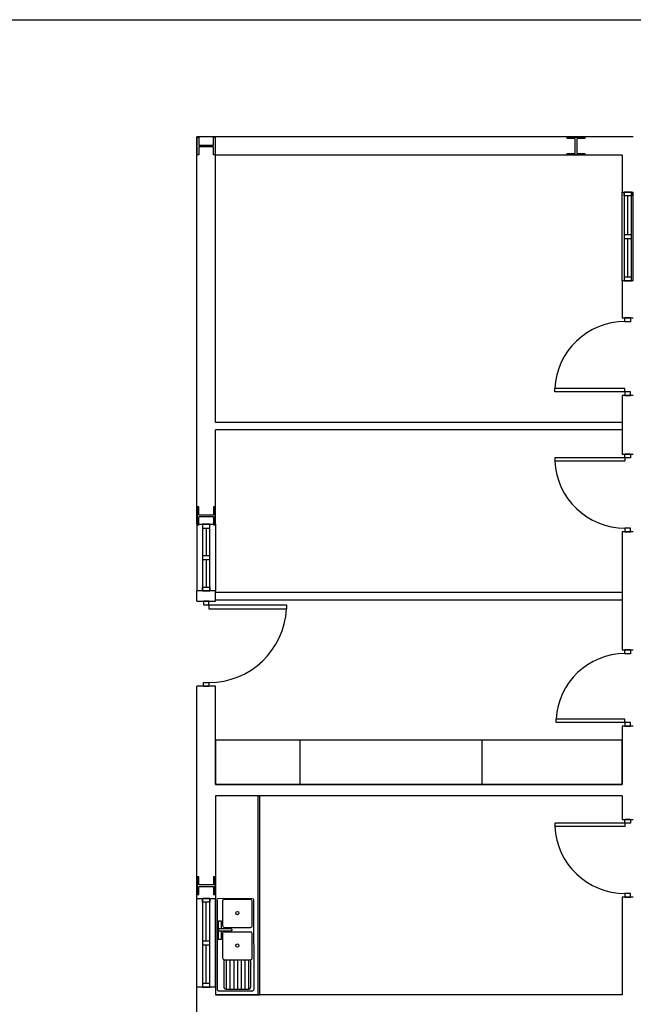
# Model space of a CAD drawing. Header units: millimetres. Extents: x -559 to 10735, y -2326 to 222.
# Tile 429 of 656: x 2622.21 to 2626.52, y -1735.99 to -1729.08. Entities that reach past the tile are written whole.
import ezdxf

# ---------------------------------------------------------------- set-up
doc = ezdxf.new("R2010")
doc.units = ezdxf.units.MM
doc.header["$LTSCALE"] = 4
doc.layers.add('Extremos da Area Total', color=253, linetype='Continuous')
doc.layers.add('Planta Baixa', color=251, linetype='Continuous')

# ---------------------------------------------------------------- blocks, each defined once
blk = doc.blocks.new('A1063DH-flat-1-flat-1')
at = {"color": 9}
blk.add_line((0.455, -0.581), (0.457, -0.573), dxfattribs=at)
for points in [[(0.476, 0.625), (0.016, 0.623, 0.553012), (0.001, 0.599, 0.624336)], [(0.001, 0.599), (0.001, -0.599, 0.285257), (0.016, -0.623, 0.233769)], [(0.451, 0.61), (0.095, 0.61, 0.467329), (0.076, 0.587, 0.836247)], [(0.076, 0.587), (0.076, 0.26, 0.40231), (0.101, 0.234, 0.020408)], [(0.476, 0.26), (0.474, 0.592, 0.499438), (0.451, 0.61, 6.940275)], [(0.501, -0.599), (0.499, 0.607, 0.373967), (0.486, 0.623, -14.45072)], [(0.182, 0.183), (0.026, 0.183), (0.026, 0.221), (0.182, 0.221, -0.817655), (0.189, 0.184, 4.933965)], [(0.451, 0.172), (0.095, 0.172, 0.467329), (0.076, 0.149, 0.836247)], [(0.076, 0.149), (0.076, -0.177, 0.40231), (0.101, -0.203, 0.020408)], [(0.101, 0.234), (0.451, 0.234, 0.426218), (0.476, 0.26, -1.041667)], [(0.476, -0.177), (0.474, 0.154, 0.499438), (0.451, 0.172, 6.940275)], [(0.093, -0.202), (0.093, -0.573, 0.285257), (0.108, -0.597, 0.233769)], [(0.101, -0.203), (0.451, -0.203, 0.426218), (0.476, -0.177, -1.041667)], [(0.118, -0.599), (0.432, -0.599, 0.331496), (0.455, -0.581, -0.744843)]]:
    blk.add_lwpolyline(points, format="xyb", dxfattribs=at)
for points in [[(0.057, 0.183), (0.057, 0.073), (0.02, 0.073), (0.02, 0.323), (0.057, 0.323), (0.057, 0.221)], [(0.126, -0.203), (0.126, -0.599)], [(0.176, -0.203), (0.176, -0.599)], [(0.226, -0.203), (0.226, -0.599)], [(0.276, -0.203), (0.276, -0.599)], [(0.326, -0.203), (0.326, -0.599)], [(0.376, -0.203), (0.376, -0.599)], [(0.426, -0.203), (0.426, -0.599)], [(0.457, -0.573), (0.457, -0.203)], [(0.016, -0.623), (0.026, -0.625)], [(0.026, -0.625), (0.472, -0.625)], [(0.108, -0.597), (0.118, -0.599)]]:
    blk.add_lwpolyline(points, dxfattribs=at)
for centre in [(0.276, 0.428), (0.276, -0.011)]:
    blk.add_circle(centre, 0.0214, dxfattribs=at)
blk.add_arc((0.47, -0.594), 0.0315, 274.095, 350.2366, dxfattribs=at)
blk = doc.blocks.new('A1170DK-flat-1-flat-1')
at = {"color": 9}
for p, q in [((0.6, 2.69), (0, 2.69)), ((0, 2.69), (0, 0)), ((0.58, 0), (0.58, 2.69)), ((0.6, 0), (0.6, 2.69)), ((0, 0), (0.6, 0))]:
    blk.add_line(p, q, dxfattribs=at)
blk = doc.blocks.new('AUW01D3S-flat-13-flat-1')
at = {"color": 9}
for p, q in [((-0.125, 0), (-0.125, 1.2)), ((0.125, 0), (0.125, 1.2))]:
    blk.add_line(p, q, dxfattribs=at)
blk = doc.blocks.new('AUD18D1S-flat-31-flat-1')
at = {"color": 9}
for p, q in [((-0.125, 1.2), (0.125, 1.2)), ((0.125, 0), (-0.125, 0))]:
    blk.add_line(p, q, dxfattribs=at)
blk = doc.blocks.new('AUD19D1S-flat-31-flat-1')
at = {"color": 9}
for p, q in [((0, 1.2), (0, 1.2)), ((0, 0), (0, 0))]:
    blk.add_line(p, q, dxfattribs=at)
blk = doc.blocks.new('AUD37D1S-flat-83-flat-1')
at = {"color": 9}
for p, q in [((-0.05, 0.05), (-0.05, 0)), ((0.05, 0.05), (-0.05, 0.05)), ((-0.05, 0), (0.05, 0)), ((0.05, 0), (0.05, 0.05))]:
    blk.add_line(p, q, dxfattribs=at)
at = {"color": 9, "oblique": 36.8699, "width": 1.25, "flags": 3}
for p in [(-0.05, 0.05), (0, 0.05), (0.05, 0.05)]:
    blk.add_attdef('JAMBPT', p, '', height=0.00632, rotation=153.4349, dxfattribs=at)
at = {"color": 9, "width": 0.5, "flags": 3}
for p in [(-0.05, 0.05), (0, 0.05)]:
    blk.add_attdef('JAMBPT', p, '', height=0.01, rotation=90, dxfattribs=at)
blk = doc.blocks.new('AUD37D1S-flat-82-flat-1')
at = {"color": 9}
for p, q in [((-0.05, 0), (0.05, 0)), ((-0.05, -0.05), (-0.05, 0)), ((0.05, 0), (0.05, -0.05)), ((0.05, -0.05), (-0.05, -0.05))]:
    blk.add_line(p, q, dxfattribs=at)
at = {"color": 9, "text_generation_flag": 4, "flags": 3}
for p, height, rotation, width in [((-0.05, -0.05), 0.00632, 206.5651, 1.25), ((-0.05, -0.05), 0.01, 270, 0.5), ((0, -0.05), 0.00632, 206.5651, 1.25), ((0, -0.05), 0.01, 270, 0.5), ((0.05, -0.05), 0.00632, 206.5651, 1.25)]:
    blk.add_attdef('JAMBPT', p, '', height=height, rotation=rotation, dxfattribs=dict(at, width=width))
blk = doc.blocks.new('AUD40D1S-flat-26-flat-1')
at = {"color": 9}
for p, q in [((-0.05, 0.6), (-0.05, -0.6)), ((0.05, 0.6), (-0.05, 0.6)), ((0.05, -0.6), (0.05, 0.6)), ((-0.05, -0.6), (0.05, -0.6))]:
    blk.add_line(p, q, dxfattribs=at)
blk = doc.blocks.new('AUD40D1S-flat-25-flat-1')
at = {"color": 9}
for p, q in [((-0.05, 0.6), (-0.05, -0.6)), ((0.05, 0.6), (-0.05, 0.6)), ((0.05, -0.6), (0.05, 0.6)), ((-0.05, -0.6), (0.05, -0.6))]:
    blk.add_line(p, q, dxfattribs=at)
blk = doc.blocks.new('AUD37D1S-flat-81-flat-1')
at = {"color": 9}
for p, q in [((-0.05, 0.05), (-0.05, 0)), ((0.05, 0.05), (-0.05, 0.05)), ((-0.05, 0), (0.05, 0)), ((0.05, 0), (0.05, 0.05))]:
    blk.add_line(p, q, dxfattribs=at)
at = {"color": 9, "oblique": 36.8699, "width": 1.25, "flags": 3}
for p in [(-0.05, 0.05), (0, 0.05), (0.05, 0.05)]:
    blk.add_attdef('JAMBPT', p, '', height=0.00632, rotation=153.4349, dxfattribs=at)
at = {"color": 9, "width": 0.5, "flags": 3}
for p in [(-0.05, 0.05), (0, 0.05)]:
    blk.add_attdef('JAMBPT', p, '', height=0.01, rotation=90, dxfattribs=at)
blk = doc.blocks.new('AUW01D1S-flat-32-flat-1')
at = {"color": 9}
blk.add_line((0, -0.2625), (0, 0.2625), dxfattribs=at)
blk = doc.blocks.new('AUW01D1S-flat-31-flat-1')
at = {"color": 9}
blk.add_line((0, -0.2625), (0, 0.2625), dxfattribs=at)
blk = doc.blocks.new('AUD18D1S-flat-30-flat-1')
at = {"color": 9}
for p, q in [((-0.125, 0), (0.125, 0)), ((0.125, -1.15), (-0.125, -1.15))]:
    blk.add_line(p, q, dxfattribs=at)
blk = doc.blocks.new('AUD19D1S-flat-30-flat-1')
at = {"color": 9}
for p, q in [((0, 0), (0, 0)), ((0, -1.15), (0, -1.15))]:
    blk.add_line(p, q, dxfattribs=at)
blk = doc.blocks.new('AUD37D1S-flat-80-flat-1')
at = {"color": 9}
for p, q in [((0.0375, 0), (-0.0375, 0)), ((-0.0375, 0), (-0.0375, -0.05)), ((0.0375, -0.05), (0.0375, 0)), ((-0.0375, -0.05), (0.0375, -0.05))]:
    blk.add_line(p, q, dxfattribs=at)
at = {"color": 9, "oblique": 22.61986, "width": 1.083333, "flags": 3}
for p in [(-0.0375, -0.05), (0, -0.05), (0.0375, -0.05)]:
    blk.add_attdef('JAMBPT', p, '', height=0.00588, rotation=326.30993, dxfattribs=at)
at = {"color": 9, "width": 0.666667, "flags": 3}
for p in [(0, -0.05), (0.0375, -0.05)]:
    blk.add_attdef('JAMBPT', p, '', height=0.0075, rotation=270, dxfattribs=at)
blk = doc.blocks.new('AUD37D1S-flat-79-flat-1')
at = {"color": 9}
for p, q in [((-0.0375, 0.05), (0.0375, 0.05)), ((-0.0375, 0), (-0.0375, 0.05)), ((0.0375, 0), (-0.0375, 0)), ((0.0375, 0.05), (0.0375, 0))]:
    blk.add_line(p, q, dxfattribs=at)
at = {"color": 9, "text_generation_flag": 4, "flags": 3}
for p, height, rotation, width in [((-0.0375, 0.05), 0.00588, 33.69007, 1.083333), ((0, 0.05), 0.0075, 90, 0.666667), ((0, 0.05), 0.00588, 33.69007, 1.083333), ((0.0375, 0.05), 0.0075, 90, 0.666667), ((0.0375, 0.05), 0.00588, 33.69007, 1.083333)]:
    blk.add_attdef('JAMBPT', p, '', height=height, rotation=rotation, dxfattribs=dict(at, width=width))
blk = doc.blocks.new('AUD41D1S-flat-18-flat-1')
at = {"color": 9}
for p, q in [((0.0375, 0.575), (-0.0375, 0.575)), ((-0.0375, -0.575), (0.0375, -0.575))]:
    blk.add_line(p, q, dxfattribs=at)
blk = doc.blocks.new('AUD29D1S-flat-18-flat-1')
at = {"color": 9}
for p, q in [((0, 0.525), (0, 0.474)), ((0, 0.525), (1.05, 0.525)), ((0, 0.474), (1.05, 0.474)), ((1.05, 0.525), (1.05, 0.474))]:
    blk.add_line(p, q, dxfattribs=at)
blk.add_ellipse((0, 0.525), major_axis=(-0.742, 0.742), ratio=1, start_param=2.356194, end_param=3.878361, dxfattribs=at)
blk = doc.blocks.new('AUW01D3S-flat-12-flat-1')
at = {"color": 9}
for p, q in [((-0.125, 0), (-0.125, -0.9)), ((0.125, 0), (0.125, -0.9))]:
    blk.add_line(p, q, dxfattribs=at)
blk = doc.blocks.new('AUD18D1S-flat-29-flat-1')
at = {"color": 9}
for p, q in [((-0.125, 0), (0.125, 0)), ((0.125, -0.9), (-0.125, -0.9))]:
    blk.add_line(p, q, dxfattribs=at)
blk = doc.blocks.new('AUD19D1S-flat-29-flat-1')
at = {"color": 9}
for p, q in [((0, 0), (0, 0)), ((0, -0.9), (0, -0.9))]:
    blk.add_line(p, q, dxfattribs=at)
blk = doc.blocks.new('AUD37D1S-flat-78-flat-1')
at = {"color": 9}
for p, q in [((0.05, 0), (-0.05, 0)), ((-0.05, 0), (-0.05, -0.05)), ((0.05, -0.05), (0.05, 0)), ((-0.05, -0.05), (0.05, -0.05))]:
    blk.add_line(p, q, dxfattribs=at)
at = {"color": 9, "oblique": 36.8699, "width": 1.25, "flags": 3}
for p in [(-0.05, -0.05), (0, -0.05), (0.05, -0.05)]:
    blk.add_attdef('JAMBPT', p, '', height=0.00632, rotation=333.4349, dxfattribs=at)
at = {"color": 9, "width": 0.5, "flags": 3}
for p in [(0, -0.05), (0.05, -0.05)]:
    blk.add_attdef('JAMBPT', p, '', height=0.01, rotation=270, dxfattribs=at)
blk = doc.blocks.new('AUD37D1S-flat-77-flat-1')
at = {"color": 9}
for p, q in [((-0.05, 0.05), (0.05, 0.05)), ((-0.05, 0), (-0.05, 0.05)), ((0.05, 0), (-0.05, 0)), ((0.05, 0.05), (0.05, 0))]:
    blk.add_line(p, q, dxfattribs=at)
at = {"color": 9, "text_generation_flag": 4, "flags": 3}
for p, height, rotation, width in [((-0.05, 0.05), 0.00632, 26.5651, 1.25), ((0, 0.05), 0.01, 90, 0.5), ((0, 0.05), 0.00632, 26.5651, 1.25), ((0.05, 0.05), 0.01, 90, 0.5), ((0.05, 0.05), 0.00632, 26.5651, 1.25)]:
    blk.add_attdef('JAMBPT', p, '', height=height, rotation=rotation, dxfattribs=dict(at, width=width))
blk = doc.blocks.new('AUD40D1S-flat-24-flat-1')
at = {"color": 9}
for p, q in [((0.05, 0.45), (-0.05, 0.45)), ((-0.05, 0.45), (-0.05, -0.45)), ((0.05, -0.45), (0.05, 0.45)), ((-0.05, -0.45), (0.05, -0.45))]:
    blk.add_line(p, q, dxfattribs=at)
blk = doc.blocks.new('AUD40D1S-flat-23-flat-1')
at = {"color": 9}
for p, q in [((0.05, 0.45), (-0.05, 0.45)), ((-0.05, 0.45), (-0.05, -0.45)), ((0.05, -0.45), (0.05, 0.45)), ((-0.05, -0.45), (0.05, -0.45))]:
    blk.add_line(p, q, dxfattribs=at)
blk = doc.blocks.new('AUD37D1S-flat-76-flat-1')
at = {"color": 9}
for p, q in [((0.05, 0), (-0.05, 0)), ((-0.05, 0), (-0.05, -0.05)), ((0.05, -0.05), (0.05, 0)), ((-0.05, -0.05), (0.05, -0.05))]:
    blk.add_line(p, q, dxfattribs=at)
at = {"color": 9, "oblique": 36.8699, "width": 1.25, "flags": 3}
for p in [(-0.05, -0.05), (0, -0.05), (0.05, -0.05)]:
    blk.add_attdef('JAMBPT', p, '', height=0.00632, rotation=333.4349, dxfattribs=at)
at = {"color": 9, "width": 0.5, "flags": 3}
for p in [(0, -0.05), (0.05, -0.05)]:
    blk.add_attdef('JAMBPT', p, '', height=0.01, rotation=270, dxfattribs=at)
blk = doc.blocks.new('AUW01D1S-flat-30-flat-1')
at = {"color": 9}
blk.add_line((0, 0.1875), (0, -0.1875), dxfattribs=at)
blk = doc.blocks.new('AUW01D1S-flat-29-flat-1')
at = {"color": 9}
blk.add_line((0, 0.1875), (0, -0.1875), dxfattribs=at)
blk = doc.blocks.new('AUD18D1S-flat-28-flat-1')
at = {"color": 9}
for p, q in [((-0.075, 1.03), (0.075, 1.03)), ((0.075, 0), (-0.075, 0))]:
    blk.add_line(p, q, dxfattribs=at)
blk = doc.blocks.new('AUD19D1S-flat-28-flat-1')
at = {"color": 9}
for p, q in [((0, 1.03), (0, 1.03)), ((0, 0), (0, 0))]:
    blk.add_line(p, q, dxfattribs=at)
blk = doc.blocks.new('AUD37D1S-flat-75-flat-1')
at = {"color": 9}
for p, q in [((-0.0375, 0.05), (-0.0375, 0)), ((0.0375, 0.05), (-0.0375, 0.05)), ((-0.0375, 0), (0.0375, 0)), ((0.0375, 0), (0.0375, 0.05))]:
    blk.add_line(p, q, dxfattribs=at)
at = {"color": 9, "oblique": 22.61986, "width": 1.083333, "flags": 3}
for p in [(-0.0375, 0.05), (0, 0.05), (0.0375, 0.05)]:
    blk.add_attdef('JAMBPT', p, '', height=0.00588, rotation=146.30993, dxfattribs=at)
at = {"color": 9, "width": 0.666667, "flags": 3}
for p in [(-0.0375, 0.05), (0, 0.05)]:
    blk.add_attdef('JAMBPT', p, '', height=0.0075, rotation=90, dxfattribs=at)
blk = doc.blocks.new('AUD37D1S-flat-74-flat-1')
at = {"color": 9}
for p, q in [((-0.0375, 0), (0.0375, 0)), ((-0.0375, -0.05), (-0.0375, 0)), ((0.0375, 0), (0.0375, -0.05)), ((0.0375, -0.05), (-0.0375, -0.05))]:
    blk.add_line(p, q, dxfattribs=at)
at = {"color": 9, "text_generation_flag": 4, "flags": 3}
for p, height, rotation, width in [((-0.0375, -0.05), 0.00588, 213.69007, 1.083333), ((-0.0375, -0.05), 0.0075, 270, 0.666667), ((0, -0.05), 0.00588, 213.69007, 1.083333), ((0, -0.05), 0.0075, 270, 0.666667), ((0.0375, -0.05), 0.00588, 213.69007, 1.083333)]:
    blk.add_attdef('JAMBPT', p, '', height=height, rotation=rotation, dxfattribs=dict(at, width=width))
blk = doc.blocks.new('AUD41D1S-flat-17-flat-1')
at = {"color": 9}
for p, q in [((0.0375, 0.515), (-0.0375, 0.515)), ((-0.0375, -0.515), (0.0375, -0.515))]:
    blk.add_line(p, q, dxfattribs=at)
blk = doc.blocks.new('AUD29D1S-flat-17-flat-1')
at = {"color": 9}
for p, q in [((-0.93, -0.465), (-0.93, -0.42)), ((0, -0.42), (-0.93, -0.42)), ((0, -0.465), (-0.93, -0.465)), ((0, -0.465), (0, -0.42))]:
    blk.add_line(p, q, dxfattribs=at)
blk.add_ellipse((0, -0.465), major_axis=(-0.658, 0.658), ratio=1, start_param=-0.785398, end_param=0.736768, dxfattribs=at)
blk = doc.blocks.new('AUD18D1S-flat-27-flat-1')
at = {"color": 9}
for p, q in [((-0.075, 1.05), (0.075, 1.05)), ((0.075, 0), (-0.075, 0))]:
    blk.add_line(p, q, dxfattribs=at)
blk = doc.blocks.new('AUD19D1S-flat-27-flat-1')
at = {"color": 9}
for p, q in [((0, 1.05), (0, 1.05)), ((0, 0), (0, 0))]:
    blk.add_line(p, q, dxfattribs=at)
blk = doc.blocks.new('AUD37D1S-flat-73-flat-1')
at = {"color": 9}
for p, q in [((-0.0375, 0.05), (-0.0375, 0)), ((0.0375, 0.05), (-0.0375, 0.05)), ((-0.0375, 0), (0.0375, 0)), ((0.0375, 0), (0.0375, 0.05))]:
    blk.add_line(p, q, dxfattribs=at)
at = {"color": 9, "oblique": 22.61986, "width": 1.083333, "flags": 3}
for p in [(-0.0375, 0.05), (0, 0.05), (0.0375, 0.05)]:
    blk.add_attdef('JAMBPT', p, '', height=0.00588, rotation=146.30993, dxfattribs=at)
at = {"color": 9, "width": 0.666667, "flags": 3}
for p in [(-0.0375, 0.05), (0, 0.05)]:
    blk.add_attdef('JAMBPT', p, '', height=0.0075, rotation=90, dxfattribs=at)
blk = doc.blocks.new('AUD37D1S-flat-72-flat-1')
at = {"color": 9}
for p, q in [((-0.0375, 0), (0.0375, 0)), ((-0.0375, -0.05), (-0.0375, 0)), ((0.0375, 0), (0.0375, -0.05)), ((0.0375, -0.05), (-0.0375, -0.05))]:
    blk.add_line(p, q, dxfattribs=at)
at = {"color": 9, "text_generation_flag": 4, "flags": 3}
for p, height, rotation, width in [((-0.0375, -0.05), 0.00588, 213.69007, 1.083333), ((-0.0375, -0.05), 0.0075, 270, 0.666667), ((0, -0.05), 0.00588, 213.69007, 1.083333), ((0, -0.05), 0.0075, 270, 0.666667), ((0.0375, -0.05), 0.00588, 213.69007, 1.083333)]:
    blk.add_attdef('JAMBPT', p, '', height=height, rotation=rotation, dxfattribs=dict(at, width=width))
blk = doc.blocks.new('AUD41D1S-flat-16-flat-1')
at = {"color": 9}
for p, q in [((0.0375, 0.525), (-0.0375, 0.525)), ((-0.0375, -0.525), (0.0375, -0.525))]:
    blk.add_line(p, q, dxfattribs=at)
blk = doc.blocks.new('AUD30D1S-flat-4-flat-1')
at = {"color": 9}
for p, q in [((-0.95, 0.475), (-0.95, 0.429)), ((0, 0.475), (-0.95, 0.475)), ((0, 0.429), (-0.95, 0.429)), ((0, 0.475), (0, 0.429))]:
    blk.add_line(p, q, dxfattribs=at)
blk.add_ellipse((0, 0.475), major_axis=(0.672, 0.672), ratio=1, start_param=2.404825, end_param=3.926991, dxfattribs=at)
blk = doc.blocks.new('AUD18D1S-flat-26-flat-1')
at = {"color": 9}
for p, q in [((-0.075, 1.05), (0.075, 1.05)), ((0.075, 0), (-0.075, 0))]:
    blk.add_line(p, q, dxfattribs=at)
blk = doc.blocks.new('AUD19D1S-flat-26-flat-1')
at = {"color": 9}
for p, q in [((0, 1.05), (0, 1.05)), ((0, 0), (0, 0))]:
    blk.add_line(p, q, dxfattribs=at)
blk = doc.blocks.new('AUD37D1S-flat-71-flat-1')
at = {"color": 9}
for p, q in [((-0.0375, 0.05), (-0.0375, 0)), ((0.0375, 0.05), (-0.0375, 0.05)), ((-0.0375, 0), (0.0375, 0)), ((0.0375, 0), (0.0375, 0.05))]:
    blk.add_line(p, q, dxfattribs=at)
at = {"color": 9, "oblique": 22.61986, "width": 1.083333, "flags": 3}
for p in [(-0.0375, 0.05), (0, 0.05), (0.0375, 0.05)]:
    blk.add_attdef('JAMBPT', p, '', height=0.00588, rotation=146.30993, dxfattribs=at)
at = {"color": 9, "width": 0.666667, "flags": 3}
for p in [(-0.0375, 0.05), (0, 0.05)]:
    blk.add_attdef('JAMBPT', p, '', height=0.0075, rotation=90, dxfattribs=at)
blk = doc.blocks.new('AUD37D1S-flat-70-flat-1')
at = {"color": 9}
for p, q in [((-0.0375, 0), (0.0375, 0)), ((-0.0375, -0.05), (-0.0375, 0)), ((0.0375, 0), (0.0375, -0.05)), ((0.0375, -0.05), (-0.0375, -0.05))]:
    blk.add_line(p, q, dxfattribs=at)
at = {"color": 9, "text_generation_flag": 4, "flags": 3}
for p, height, rotation, width in [((-0.0375, -0.05), 0.00588, 213.69007, 1.083333), ((-0.0375, -0.05), 0.0075, 270, 0.666667), ((0, -0.05), 0.00588, 213.69007, 1.083333), ((0, -0.05), 0.0075, 270, 0.666667), ((0.0375, -0.05), 0.00588, 213.69007, 1.083333)]:
    blk.add_attdef('JAMBPT', p, '', height=height, rotation=rotation, dxfattribs=dict(at, width=width))
blk = doc.blocks.new('AUD41D1S-flat-15-flat-1')
at = {"color": 9}
for p, q in [((0.0375, 0.525), (-0.0375, 0.525)), ((-0.0375, -0.525), (0.0375, -0.525))]:
    blk.add_line(p, q, dxfattribs=at)
blk = doc.blocks.new('AUD29D1S-flat-16-flat-1')
at = {"color": 9}
for p, q in [((-0.95, -0.475), (-0.95, -0.429)), ((0, -0.429), (-0.95, -0.429)), ((0, -0.475), (-0.95, -0.475)), ((0, -0.475), (0, -0.429))]:
    blk.add_line(p, q, dxfattribs=at)
blk.add_ellipse((0, -0.475), major_axis=(0.672, 0.672), ratio=1, start_param=0.785398, end_param=2.307564, dxfattribs=at)
blk = doc.blocks.new('AUW01D3S-flat-11-flat-1')
at = {"color": 9}
for p, q in [((-0.075, 0), (-0.075, 1.2)), ((0.075, 0), (0.075, 1.2))]:
    blk.add_line(p, q, dxfattribs=at)
blk = doc.blocks.new('AUD18D1S-flat-25-flat-1')
at = {"color": 9}
for p, q in [((-0.075, 1.2), (0.075, 1.2)), ((0.075, 0), (-0.075, 0))]:
    blk.add_line(p, q, dxfattribs=at)
blk = doc.blocks.new('AUD19D1S-flat-25-flat-1')
at = {"color": 9}
for p, q in [((0, 1.2), (0, 1.2)), ((0, 0), (0, 0))]:
    blk.add_line(p, q, dxfattribs=at)
blk = doc.blocks.new('AUD37D1S-flat-69-flat-1')
at = {"color": 9}
for p, q in [((-0.05, 0.05), (-0.05, 0)), ((0.05, 0.05), (-0.05, 0.05)), ((-0.05, 0), (0.05, 0)), ((0.05, 0), (0.05, 0.05))]:
    blk.add_line(p, q, dxfattribs=at)
at = {"color": 9, "oblique": 36.8699, "width": 1.25, "flags": 3}
for p in [(-0.05, 0.05), (0, 0.05), (0.05, 0.05)]:
    blk.add_attdef('JAMBPT', p, '', height=0.00632, rotation=153.4349, dxfattribs=at)
at = {"color": 9, "width": 0.5, "flags": 3}
for p in [(-0.05, 0.05), (0, 0.05)]:
    blk.add_attdef('JAMBPT', p, '', height=0.01, rotation=90, dxfattribs=at)
blk = doc.blocks.new('AUD37D1S-flat-68-flat-1')
at = {"color": 9}
for p, q in [((-0.05, 0), (0.05, 0)), ((-0.05, -0.05), (-0.05, 0)), ((0.05, 0), (0.05, -0.05)), ((0.05, -0.05), (-0.05, -0.05))]:
    blk.add_line(p, q, dxfattribs=at)
at = {"color": 9, "text_generation_flag": 4, "flags": 3}
for p, height, rotation, width in [((-0.05, -0.05), 0.00632, 206.5651, 1.25), ((-0.05, -0.05), 0.01, 270, 0.5), ((0, -0.05), 0.00632, 206.5651, 1.25), ((0, -0.05), 0.01, 270, 0.5), ((0.05, -0.05), 0.00632, 206.5651, 1.25)]:
    blk.add_attdef('JAMBPT', p, '', height=height, rotation=rotation, dxfattribs=dict(at, width=width))
blk = doc.blocks.new('AUD40D1S-flat-22-flat-1')
at = {"color": 9}
for p, q in [((-0.05, 0.6), (-0.05, -0.6)), ((0.05, 0.6), (-0.05, 0.6)), ((0.05, -0.6), (0.05, 0.6)), ((-0.05, -0.6), (0.05, -0.6))]:
    blk.add_line(p, q, dxfattribs=at)
blk = doc.blocks.new('AUD40D1S-flat-21-flat-1')
at = {"color": 9}
for p, q in [((-0.05, 0.6), (-0.05, -0.6)), ((0.05, 0.6), (-0.05, 0.6)), ((0.05, -0.6), (0.05, 0.6)), ((-0.05, -0.6), (0.05, -0.6))]:
    blk.add_line(p, q, dxfattribs=at)
blk = doc.blocks.new('AUD37D1S-flat-67-flat-1')
at = {"color": 9}
for p, q in [((-0.05, 0.05), (-0.05, 0)), ((0.05, 0.05), (-0.05, 0.05)), ((-0.05, 0), (0.05, 0)), ((0.05, 0), (0.05, 0.05))]:
    blk.add_line(p, q, dxfattribs=at)
at = {"color": 9, "oblique": 36.8699, "width": 1.25, "flags": 3}
for p in [(-0.05, 0.05), (0, 0.05), (0.05, 0.05)]:
    blk.add_attdef('JAMBPT', p, '', height=0.00632, rotation=153.4349, dxfattribs=at)
at = {"color": 9, "width": 0.5, "flags": 3}
for p in [(-0.05, 0.05), (0, 0.05)]:
    blk.add_attdef('JAMBPT', p, '', height=0.01, rotation=90, dxfattribs=at)
blk = doc.blocks.new('AUW01D1S-flat-28-flat-1')
at = {"color": 9}
blk.add_line((0, -0.2625), (0, 0.2625), dxfattribs=at)
blk = doc.blocks.new('AUW01D1S-flat-27-flat-1')
at = {"color": 9}
blk.add_line((0, -0.2625), (0, 0.2625), dxfattribs=at)
blk = doc.blocks.new('AUD18D1S-flat-24-flat-1')
at = {"color": 9}
for p, q in [((-0.075, 1.05), (0.075, 1.05)), ((0.075, 0), (-0.075, 0))]:
    blk.add_line(p, q, dxfattribs=at)
blk = doc.blocks.new('AUD19D1S-flat-24-flat-1')
at = {"color": 9}
for p, q in [((0, 1.05), (0, 1.05)), ((0, 0), (0, 0))]:
    blk.add_line(p, q, dxfattribs=at)
blk = doc.blocks.new('AUD37D1S-flat-66-flat-1')
at = {"color": 9}
for p, q in [((-0.0375, 0.05), (-0.0375, 0)), ((0.0375, 0.05), (-0.0375, 0.05)), ((-0.0375, 0), (0.0375, 0)), ((0.0375, 0), (0.0375, 0.05))]:
    blk.add_line(p, q, dxfattribs=at)
at = {"color": 9, "oblique": 22.61986, "width": 1.083333, "flags": 3}
for p in [(-0.0375, 0.05), (0, 0.05), (0.0375, 0.05)]:
    blk.add_attdef('JAMBPT', p, '', height=0.00588, rotation=146.30993, dxfattribs=at)
at = {"color": 9, "width": 0.666667, "flags": 3}
for p in [(-0.0375, 0.05), (0, 0.05)]:
    blk.add_attdef('JAMBPT', p, '', height=0.0075, rotation=90, dxfattribs=at)
blk = doc.blocks.new('AUD37D1S-flat-65-flat-1')
at = {"color": 9}
for p, q in [((-0.0375, 0), (0.0375, 0)), ((-0.0375, -0.05), (-0.0375, 0)), ((0.0375, 0), (0.0375, -0.05)), ((0.0375, -0.05), (-0.0375, -0.05))]:
    blk.add_line(p, q, dxfattribs=at)
at = {"color": 9, "text_generation_flag": 4, "flags": 3}
for p, height, rotation, width in [((-0.0375, -0.05), 0.00588, 213.69007, 1.083333), ((-0.0375, -0.05), 0.0075, 270, 0.666667), ((0, -0.05), 0.00588, 213.69007, 1.083333), ((0, -0.05), 0.0075, 270, 0.666667), ((0.0375, -0.05), 0.00588, 213.69007, 1.083333)]:
    blk.add_attdef('JAMBPT', p, '', height=height, rotation=rotation, dxfattribs=dict(at, width=width))
blk = doc.blocks.new('AUD41D1S-flat-14-flat-1')
at = {"color": 9}
for p, q in [((0.0375, 0.525), (-0.0375, 0.525)), ((-0.0375, -0.525), (0.0375, -0.525))]:
    blk.add_line(p, q, dxfattribs=at)
blk = doc.blocks.new('AUD30D1S-flat-3-flat-1')
at = {"color": 9}
for p, q in [((-0.95, 0.475), (-0.95, 0.429)), ((0, 0.475), (-0.95, 0.475)), ((0, 0.429), (-0.95, 0.429)), ((0, 0.475), (0, 0.429))]:
    blk.add_line(p, q, dxfattribs=at)
blk.add_ellipse((0, 0.475), major_axis=(0.672, 0.672), ratio=1, start_param=2.404825, end_param=3.926991, dxfattribs=at)

msp = doc.modelspace()

# ---------------------------------------------------------------- linework, layer by layer
at = {"layer": 'Extremos da Area Total'}
msp.add_lwpolyline([(2612.6025, -1730.7142), (2612.6025, -1729.0788), (2661.1758, -1729.0788), (2661.1758, -1743.1137), (2612.6025, -1743.1137), (2612.6025, -1730.9895)], dxfattribs=at)
msp.add_lwpolyline([(2612.6025, -1730.7142), (2612.6025, -1729.0788), (2661.1758, -1729.0788), (2661.1758, -1743.1137), (2612.6025, -1743.1137), (2612.6025, -1730.9895)], dxfattribs=at)
at = {"layer": 'Planta Baixa'}
for p, q in [((2626.5161, -1729.901), (2623.4519, -1729.901)), ((2623.4519, -1732.6224), (2623.4519, -1729.901)), ((2626.5161, -1729.901), (2623.4519, -1729.901)), ((2623.4519, -1732.6224), (2623.4519, -1729.901)), ((2626.4382, -1730.0309), (2623.5817, -1730.0309)), ((2623.5817, -1731.9078), (2623.5817, -1730.0309)), ((2626.4382, -1730.0309), (2623.5817, -1730.0309)), ((2623.5817, -1731.9078), (2623.5817, -1730.0309)), ((2626.4382, -1730.0309), (2626.4382, -1730.2906)), ((2626.4382, -1730.0309), (2626.4382, -1730.2906)), ((2626.4382, -1730.9138), (2626.4382, -1731.1735)), ((2626.4382, -1730.9138), (2626.4382, -1731.1735)), ((2626.4382, -1731.7188), (2626.4382, -1732.1291)), ((2626.4382, -1731.7188), (2626.4382, -1732.1291)), ((2626.4382, -1731.9078), (2623.5817, -1731.9078)), ((2626.4382, -1731.9078), (2623.5817, -1731.9078)), ((2626.4382, -1731.9597), (2623.5817, -1731.9597)), ((2623.5817, -1732.6224), (2623.5817, -1731.9597)), ((2626.4382, -1731.9597), (2623.5817, -1731.9597)), ((2623.5817, -1732.6224), (2623.5817, -1731.9597)), ((2626.4382, -1732.6744), (2626.4382, -1733.5049)), ((2626.4382, -1732.6744), (2626.4382, -1733.5049)), ((2623.4519, -1733.1626), (2623.4519, -1733.0898)), ((2623.4519, -1733.1626), (2623.4519, -1733.0898)), ((2623.5817, -1733.1626), (2623.5817, -1733.0898)), ((2623.5817, -1733.1626), (2623.5817, -1733.0898)), ((2626.4382, -1733.1023), (2623.5817, -1733.1023)), ((2626.4382, -1733.1023), (2623.5817, -1733.1023)), ((2626.4382, -1733.1542), (2623.5817, -1733.1542)), ((2626.4382, -1733.1542), (2623.5817, -1733.1542)), ((2623.4519, -1735.2505), (2623.4519, -1733.7599)), ((2623.4519, -1735.2505), (2623.4519, -1733.7599)), ((2623.5817, -1734.4507), (2623.5817, -1733.7599)), ((2623.5817, -1734.4507), (2623.5817, -1733.7599)), ((2626.4382, -1734.0398), (2626.4382, -1734.4507)), ((2626.4382, -1734.0398), (2626.4382, -1734.4507)), ((2624.177, -1734.4507), (2624.177, -1734.1376)), ((2624.177, -1734.4507), (2624.177, -1734.1376)), ((2625.4539, -1734.4507), (2625.4539, -1734.1376)), ((2625.4539, -1734.4507), (2625.4539, -1734.1376)), ((2626.4382, -1734.4507), (2623.5817, -1734.4507)), ((2626.4382, -1734.4507), (2623.5817, -1734.4507)), ((2624.0492, -1734.4507), (2624.9526, -1734.4507)), ((2624.0492, -1734.4507), (2624.9526, -1734.4507)), ((2626.4382, -1734.5286), (2623.5817, -1734.5286)), ((2623.5817, -1734.5286), (2623.5817, -1735.2505)), ((2626.4382, -1734.5286), (2623.5817, -1734.5286)), ((2623.5817, -1734.5286), (2623.5817, -1735.2505)), ((2626.4382, -1734.5286), (2626.4382, -1734.6948)), ((2626.4382, -1734.5286), (2626.4382, -1734.6948)), ((2626.4382, -1735.2401), (2626.4382, -1735.9257)), ((2626.4382, -1735.2401), (2626.4382, -1735.9257)), ((2623.4519, -1736.6528), (2623.4519, -1735.8737)), ((2623.4519, -1736.6528), (2623.4519, -1735.8737)), ((2623.5817, -1735.8737), (2623.5817, -1735.9257)), ((2623.5817, -1735.8737), (2623.5817, -1735.9257)), ((2626.4382, -1735.9257), (2623.5817, -1735.9257)), ((2626.4382, -1735.9257), (2623.5817, -1735.9257))]:
    msp.add_line(p, q, dxfattribs=at)
for points in [[(2623.5791, -1730.0283), (2623.5688, -1730.0283), (2623.5688, -1729.9763, 0.414214), (2623.5636, -1729.9712), (2623.4701, -1729.9712, 0.414214), (2623.4649, -1729.9763), (2623.4649, -1730.0283), (2623.4545, -1730.0283), (2623.4545, -1729.9036), (2623.4649, -1729.9036), (2623.4649, -1729.9556, 0.414214), (2623.4701, -1729.9608), (2623.5636, -1729.9608, 0.414214), (2623.5688, -1729.9556), (2623.5688, -1729.9036), (2623.5791, -1729.9036)], [(2623.5791, -1730.0283), (2623.5688, -1730.0283), (2623.5688, -1729.9763, 0.414214), (2623.5636, -1729.9712), (2623.4701, -1729.9712, 0.414214), (2623.4649, -1729.9763), (2623.4649, -1730.0283), (2623.4545, -1730.0283), (2623.4545, -1729.9036), (2623.4649, -1729.9036), (2623.4649, -1729.9556, 0.414214), (2623.4701, -1729.9608), (2623.5636, -1729.9608, 0.414214), (2623.5688, -1729.9556), (2623.5688, -1729.9036), (2623.5791, -1729.9036)], [(2626.176, -1729.9036), (2626.176, -1729.914), (2626.124, -1729.914, 0.414214), (2626.1188, -1729.9192), (2626.1188, -1730.0127, 0.414214), (2626.124, -1730.0179), (2626.176, -1730.0179), (2626.176, -1730.0283), (2626.0513, -1730.0283), (2626.0513, -1730.0179), (2626.1033, -1730.0179, 0.414214), (2626.1084, -1730.0127), (2626.1084, -1729.9192, 0.414214), (2626.1033, -1729.914), (2626.0513, -1729.914), (2626.0513, -1729.9036)], [(2626.176, -1729.9036), (2626.176, -1729.914), (2626.124, -1729.914, 0.414214), (2626.1188, -1729.9192), (2626.1188, -1730.0127, 0.414214), (2626.124, -1730.0179), (2626.176, -1730.0179), (2626.176, -1730.0283), (2626.0513, -1730.0283), (2626.0513, -1730.0179), (2626.1033, -1730.0179, 0.414214), (2626.1084, -1730.0127), (2626.1084, -1729.9192, 0.414214), (2626.1033, -1729.914), (2626.0513, -1729.914), (2626.0513, -1729.9036)], [(2623.4545, -1732.6251), (2623.4649, -1732.6251), (2623.4649, -1732.5732, -0.414214), (2623.4701, -1732.568), (2623.5636, -1732.568, -0.414214), (2623.5688, -1732.5732), (2623.5688, -1732.6251), (2623.5791, -1732.6251), (2623.5791, -1732.5005), (2623.5688, -1732.5005), (2623.5688, -1732.5524, -0.414214), (2623.5636, -1732.5576), (2623.4701, -1732.5576, -0.414214), (2623.4649, -1732.5524), (2623.4649, -1732.5005), (2623.4545, -1732.5005)], [(2623.4545, -1732.6251), (2623.4649, -1732.6251), (2623.4649, -1732.5732, -0.414214), (2623.4701, -1732.568), (2623.5636, -1732.568, -0.414214), (2623.5688, -1732.5732), (2623.5688, -1732.6251), (2623.5791, -1732.6251), (2623.5791, -1732.5005), (2623.5688, -1732.5005), (2623.5688, -1732.5524, -0.414214), (2623.5636, -1732.5576), (2623.4701, -1732.5576, -0.414214), (2623.4649, -1732.5524), (2623.4649, -1732.5005), (2623.4545, -1732.5005)], [(2623.4545, -1735.2219), (2623.4649, -1735.2219), (2623.4649, -1735.17, -0.414214), (2623.4701, -1735.1648), (2623.5636, -1735.1648, -0.414214), (2623.5688, -1735.17), (2623.5688, -1735.2219), (2623.5791, -1735.2219), (2623.5791, -1735.0973), (2623.5688, -1735.0973), (2623.5688, -1735.1492, -0.414214), (2623.5636, -1735.1544), (2623.4701, -1735.1544, -0.414214), (2623.4649, -1735.1492), (2623.4649, -1735.0973), (2623.4545, -1735.0973)], [(2623.4545, -1735.2219), (2623.4649, -1735.2219), (2623.4649, -1735.17, -0.414214), (2623.4701, -1735.1648), (2623.5636, -1735.1648, -0.414214), (2623.5688, -1735.17), (2623.5688, -1735.2219), (2623.5791, -1735.2219), (2623.5791, -1735.0973), (2623.5688, -1735.0973), (2623.5688, -1735.1492, -0.414214), (2623.5636, -1735.1544), (2623.4701, -1735.1544, -0.414214), (2623.4649, -1735.1492), (2623.4649, -1735.0973), (2623.4545, -1735.0973)]]:
    msp.add_lwpolyline(points, format="xyb", close=True, dxfattribs=at)
msp.add_lwpolyline([(2623.5817, -1734.4507), (2626.4382, -1734.4507), (2626.4382, -1734.1376), (2623.5817, -1734.1376)], close=True, dxfattribs=at)
msp.add_lwpolyline([(2623.5817, -1734.4507), (2626.4382, -1734.4507), (2626.4382, -1734.1376), (2623.5817, -1734.1376)], close=True, dxfattribs=at)

# ---------------------------------------------------------------- block references
at = {"layer": 'Planta Baixa', "xscale": 0.5193635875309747, "yscale": 0.5193635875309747, "zscale": 0.5193635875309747}
for name, p in [('AUW01D3S-flat-11-flat-1', (2626.4772, -1730.9138)), ('AUD18D1S-flat-25-flat-1', (2626.4772, -1730.9138)), ('AUW01D3S-flat-11-flat-1', (2626.4772, -1730.9138)), ('AUD18D1S-flat-25-flat-1', (2626.4772, -1730.9138)), ('AUD37D1S-flat-68-flat-1', (2626.4772, -1730.2906)), ('AUD40D1S-flat-22-flat-1', (2626.4772, -1730.6022)), ('AUD40D1S-flat-21-flat-1', (2626.4772, -1730.6022)), ('AUD37D1S-flat-68-flat-1', (2626.4772, -1730.2906)), ('AUD40D1S-flat-22-flat-1', (2626.4772, -1730.6022)), ('AUD40D1S-flat-21-flat-1', (2626.4772, -1730.6022)), ('AUD19D1S-flat-25-flat-1', (2626.4772, -1730.9138)), ('AUD19D1S-flat-25-flat-1', (2626.4772, -1730.9138)), ('AUW01D1S-flat-27-flat-1', (2626.4772, -1730.4529)), ('AUW01D1S-flat-27-flat-1', (2626.4772, -1730.4529)), ('AUD37D1S-flat-67-flat-1', (2626.4772, -1730.6152)), ('AUD37D1S-flat-67-flat-1', (2626.4772, -1730.6152)), ('AUW01D1S-flat-28-flat-1', (2626.4772, -1730.7515)), ('AUW01D1S-flat-28-flat-1', (2626.4772, -1730.7515)), ('AUD37D1S-flat-69-flat-1', (2626.4772, -1730.9138)), ('AUD37D1S-flat-69-flat-1', (2626.4772, -1730.9138)), ('AUD29D1S-flat-16-flat-1', (2626.4577, -1731.4461)), ('AUD29D1S-flat-16-flat-1', (2626.4577, -1731.4461)), ('AUD18D1S-flat-26-flat-1', (2626.4772, -1731.7188)), ('AUD18D1S-flat-26-flat-1', (2626.4772, -1731.7188)), ('AUD37D1S-flat-70-flat-1', (2626.4772, -1731.1735)), ('AUD41D1S-flat-15-flat-1', (2626.4772, -1731.4461)), ('AUD37D1S-flat-70-flat-1', (2626.4772, -1731.1735)), ('AUD41D1S-flat-15-flat-1', (2626.4772, -1731.4461)), ('AUD19D1S-flat-26-flat-1', (2626.4772, -1731.7188)), ('AUD19D1S-flat-26-flat-1', (2626.4772, -1731.7188)), ('AUD37D1S-flat-71-flat-1', (2626.4772, -1731.7188)), ('AUD37D1S-flat-71-flat-1', (2626.4772, -1731.7188)), ('AUD30D1S-flat-4-flat-1', (2626.4577, -1732.4018)), ('AUD30D1S-flat-4-flat-1', (2626.4577, -1732.4018)), ('AUD18D1S-flat-27-flat-1', (2626.4772, -1732.6744)), ('AUD18D1S-flat-27-flat-1', (2626.4772, -1732.6744)), ('AUD37D1S-flat-72-flat-1', (2626.4772, -1732.1291)), ('AUD41D1S-flat-16-flat-1', (2626.4772, -1732.4018)), ('AUD37D1S-flat-72-flat-1', (2626.4772, -1732.1291)), ('AUD41D1S-flat-16-flat-1', (2626.4772, -1732.4018)), ('AUD19D1S-flat-27-flat-1', (2626.4772, -1732.6744)), ('AUD19D1S-flat-27-flat-1', (2626.4772, -1732.6744)), ('AUW01D3S-flat-12-flat-1', (2623.5168, -1732.6224)), ('AUD18D1S-flat-29-flat-1', (2623.5168, -1732.6224)), ('AUW01D3S-flat-12-flat-1', (2623.5168, -1732.6224)), ('AUD18D1S-flat-29-flat-1', (2623.5168, -1732.6224)), ('AUD37D1S-flat-78-flat-1', (2623.5168, -1732.6224)), ('AUD40D1S-flat-24-flat-1', (2623.5168, -1732.8561)), ('AUD40D1S-flat-23-flat-1', (2623.5168, -1732.8561)), ('AUD37D1S-flat-78-flat-1', (2623.5168, -1732.6224)), ('AUD40D1S-flat-24-flat-1', (2623.5168, -1732.8561)), ('AUD40D1S-flat-23-flat-1', (2623.5168, -1732.8561)), ('AUD19D1S-flat-29-flat-1', (2623.5168, -1732.6224)), ('AUD19D1S-flat-29-flat-1', (2623.5168, -1732.6224)), ('AUW01D1S-flat-30-flat-1', (2623.5168, -1732.7458)), ('AUW01D1S-flat-30-flat-1', (2623.5168, -1732.7458)), ('AUD37D1S-flat-73-flat-1', (2626.4772, -1732.6744)), ('AUD37D1S-flat-73-flat-1', (2626.4772, -1732.6744)), ('AUD37D1S-flat-76-flat-1', (2623.5168, -1732.8431)), ('AUD37D1S-flat-76-flat-1', (2623.5168, -1732.8431)), ('AUW01D1S-flat-29-flat-1', (2623.5168, -1732.9665)), ('AUW01D1S-flat-29-flat-1', (2623.5168, -1732.9665)), ('AUD37D1S-flat-77-flat-1', (2623.5168, -1733.0898)), ('AUD37D1S-flat-77-flat-1', (2623.5168, -1733.0898)), ('AUD18D1S-flat-30-flat-1', (2623.5168, -1733.1626)), ('AUD18D1S-flat-30-flat-1', (2623.5168, -1733.1626)), ('AUD37D1S-flat-80-flat-1', (2623.5168, -1733.1626)), ('AUD41D1S-flat-18-flat-1', (2623.5168, -1733.4613)), ('AUD37D1S-flat-80-flat-1', (2623.5168, -1733.1626)), ('AUD41D1S-flat-18-flat-1', (2623.5168, -1733.4613)), ('AUD19D1S-flat-30-flat-1', (2623.5168, -1733.1626)), ('AUD19D1S-flat-30-flat-1', (2623.5168, -1733.1626)), ('AUD29D1S-flat-18-flat-1', (2623.5363, -1733.4613)), ('AUD29D1S-flat-18-flat-1', (2623.5363, -1733.4613)), ('AUD29D1S-flat-17-flat-1', (2626.4577, -1733.7724)), ('AUD29D1S-flat-17-flat-1', (2626.4577, -1733.7724)), ('AUD18D1S-flat-28-flat-1', (2626.4772, -1734.0398)), ('AUD18D1S-flat-28-flat-1', (2626.4772, -1734.0398)), ('AUD37D1S-flat-74-flat-1', (2626.4772, -1733.5049)), ('AUD41D1S-flat-17-flat-1', (2626.4772, -1733.7724)), ('AUD37D1S-flat-74-flat-1', (2626.4772, -1733.5049)), ('AUD41D1S-flat-17-flat-1', (2626.4772, -1733.7724)), ('AUD19D1S-flat-28-flat-1', (2626.4772, -1734.0398)), ('AUD19D1S-flat-28-flat-1', (2626.4772, -1734.0398)), ('AUD37D1S-flat-79-flat-1', (2623.5168, -1733.7599)), ('AUD37D1S-flat-79-flat-1', (2623.5168, -1733.7599)), ('AUD37D1S-flat-75-flat-1', (2626.4772, -1734.0398)), ('AUD37D1S-flat-75-flat-1', (2626.4772, -1734.0398)), ('A1170DK-flat-1-flat-1', (2623.5817, -1735.9257)), ('A1170DK-flat-1-flat-1', (2623.5817, -1735.9257)), ('AUD30D1S-flat-3-flat-1', (2626.4577, -1734.9674)), ('AUD30D1S-flat-3-flat-1', (2626.4577, -1734.9674)), ('AUD18D1S-flat-24-flat-1', (2626.4772, -1735.2401)), ('AUD18D1S-flat-24-flat-1', (2626.4772, -1735.2401)), ('AUD37D1S-flat-65-flat-1', (2626.4772, -1734.6948)), ('AUD41D1S-flat-14-flat-1', (2626.4772, -1734.9674)), ('AUD37D1S-flat-65-flat-1', (2626.4772, -1734.6948)), ('AUD41D1S-flat-14-flat-1', (2626.4772, -1734.9674)), ('AUD19D1S-flat-24-flat-1', (2626.4772, -1735.2401)), ('AUD19D1S-flat-24-flat-1', (2626.4772, -1735.2401)), ('AUD37D1S-flat-66-flat-1', (2626.4772, -1735.2401)), ('AUD37D1S-flat-66-flat-1', (2626.4772, -1735.2401)), ('AUW01D3S-flat-13-flat-1', (2623.5168, -1735.8737)), ('AUD18D1S-flat-31-flat-1', (2623.5168, -1735.8737)), ('AUW01D3S-flat-13-flat-1', (2623.5168, -1735.8737)), ('AUD18D1S-flat-31-flat-1', (2623.5168, -1735.8737)), ('AUD37D1S-flat-82-flat-1', (2623.5168, -1735.2505)), ('AUD40D1S-flat-26-flat-1', (2623.5168, -1735.5621)), ('AUD40D1S-flat-25-flat-1', (2623.5168, -1735.5621)), ('AUD37D1S-flat-82-flat-1', (2623.5168, -1735.2505)), ('AUD40D1S-flat-26-flat-1', (2623.5168, -1735.5621)), ('AUD40D1S-flat-25-flat-1', (2623.5168, -1735.5621)), ('AUD19D1S-flat-31-flat-1', (2623.5168, -1735.8737)), ('AUD19D1S-flat-31-flat-1', (2623.5168, -1735.8737)), ('AUW01D1S-flat-31-flat-1', (2623.5168, -1735.4128)), ('AUW01D1S-flat-31-flat-1', (2623.5168, -1735.4128)), ('A1063DH-flat-1-flat-1', (2623.5927, -1735.575)), ('A1063DH-flat-1-flat-1', (2623.5927, -1735.575)), ('AUD37D1S-flat-81-flat-1', (2623.5168, -1735.5751)), ('AUD37D1S-flat-81-flat-1', (2623.5168, -1735.5751)), ('AUW01D1S-flat-32-flat-1', (2623.5168, -1735.7114)), ('AUW01D1S-flat-32-flat-1', (2623.5168, -1735.7114)), ('AUD37D1S-flat-83-flat-1', (2623.5168, -1735.8737)), ('AUD37D1S-flat-83-flat-1', (2623.5168, -1735.8737))]:
    msp.add_blockref(name, p, dxfattribs=at)

doc.saveas('drawing.dxf')
